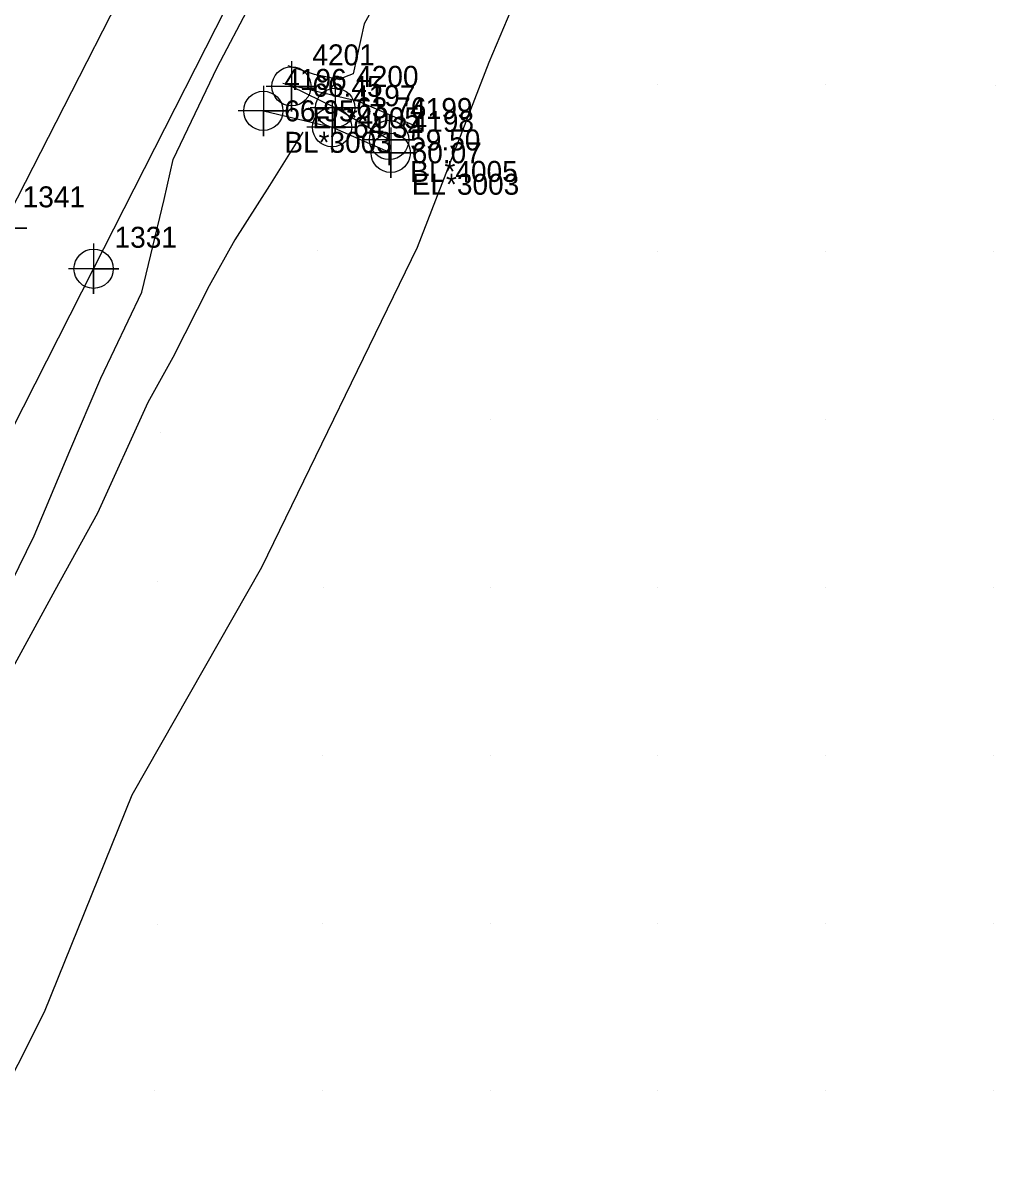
# Model space of a CAD drawing. Extents: x 2062781 to 2066835, y 358981 to 366501.
# Drawn here: x 2065603.9 to 2065719.9, y 364358.2 to 364495.9 of the extents above; entities that cross this region are included whole.
import ezdxf

# ---------------------------------------------------------------- set-up
doc = ezdxf.new("R2010")
doc.units = 0
for name, color, linetype in [('Exist DTM Breakline', 7, 'Continuous'), ('Exist DTM Breakline Cogo Comment', 7, 'Continuous'), ('Exist DTM Breakline Cogo Elevation', 7, 'Continuous'), ('Exist DTM Breakline Cogo Number', 7, 'Continuous'), ('Exist DTM Breakline Cogo Point CELL', 7, 'Continuous'), ('Exist DTM Crownline', 7, 'Continuous'), ('Exist DTM Crownline Cogo Number', 7, 'Continuous'), ('Exist DTM Crownline Cogo Point CELL', 7, 'Continuous'), ('Exist Roads EOP', 7, 'Continuous'), ('Exist Roads EOP Cogo Number', 7, 'Continuous'), ('Exist Roads EOP Cogo Point CELL', 7, 'Continuous'), ('Exist Roads EOP Other', 7, 'Continuous'), ('Exist Roads EOP Other Cogo Comment', 7, 'Continuous'), ('Exist Roads EOP Other Cogo Elevation', 7, 'Continuous'), ('Exist Roads EOP Other Cogo Number', 7, 'Continuous'), ('Exist Roads EOP Other Cogo Point CELL', 7, 'Continuous'), ('PH Exist DTM Breakline', 7, 'Continuous'), ('PH Exist DTM Point', 7, 'Continuous')]:
    doc.layers.add(name, color=color, linetype=linetype)

msp = doc.modelspace()

# ---------------------------------------------------------------- linework, layer by layer
at = {"layer": 'Exist DTM Breakline'}
msp.add_lwpolyline([(2065647.52, 364482), (2065641.08, 364485.83), (2065635.86, 364488.39)], dxfattribs=at)
at = {"layer": 'Exist DTM Breakline Cogo Point CELL'}
for points in [[(2065635.86, 364491.39), (2065635.86, 364485.39), (2065635.86, 364488.39), (2065638.86, 364488.39), (2065632.86, 364488.39)], [(2065635.86, 364491.39), (2065635.86, 364485.39), (2065635.86, 364488.39), (2065638.86, 364488.39), (2065632.86, 364488.39)], [(2065635.86, 364491.39), (2065635.86, 364485.39), (2065635.86, 364488.39), (2065638.86, 364488.39), (2065632.86, 364488.39)], [(2065641.08, 364488.83), (2065641.08, 364482.83), (2065641.08, 364485.83), (2065644.08, 364485.83), (2065638.08, 364485.83)], [(2065641.08, 364488.83), (2065641.08, 364482.83), (2065641.08, 364485.83), (2065644.08, 364485.83), (2065638.08, 364485.83)], [(2065641.08, 364488.83), (2065641.08, 364482.83), (2065641.08, 364485.83), (2065644.08, 364485.83), (2065638.08, 364485.83)], [(2065647.52, 364485), (2065647.52, 364479), (2065647.52, 364482), (2065650.52, 364482), (2065644.52, 364482)], [(2065647.52, 364485), (2065647.52, 364479), (2065647.52, 364482), (2065650.52, 364482), (2065644.52, 364482)], [(2065647.52, 364485), (2065647.52, 364479), (2065647.52, 364482), (2065650.52, 364482), (2065644.52, 364482)]]:
    msp.add_lwpolyline(points, dxfattribs=at)
for centre in [(2065635.86, 364488.39), (2065635.86, 364488.39), (2065635.86, 364488.39), (2065641.08, 364485.83), (2065641.08, 364485.83), (2065641.08, 364485.83), (2065647.52, 364482), (2065647.52, 364482), (2065647.52, 364482)]:
    msp.add_circle(centre, 2.34, dxfattribs=at)
at = {"layer": 'Exist DTM Crownline'}
msp.add_lwpolyline([(2065663.11, 364592.63), (2065644.74, 364557.21), (2065623.47, 364514.84), (2065601.31, 364471.47), (2065579.79, 364428.89), (2065557.2, 364384.54), (2065535.7, 364341.65), (2065514.15, 364298.95), (2065493.03, 364257.52), (2065471.32, 364215.17), (2065450.55, 364174.09), (2065428.52, 364130.25), (2065407.02, 364088.57), (2065385.88, 364046.75), (2065363.58, 364002.72), (2065343.08, 363962.73), (2065320.81, 363918.44), (2065299.48, 363876.52), (2065278.1, 363834.82), (2065257.62, 363794.57), (2065238.32, 363756.62)], dxfattribs=at)
at = {"layer": 'Exist DTM Crownline Cogo Point CELL'}
msp.add_lwpolyline([(2065601.31, 364474.47), (2065601.31, 364468.47), (2065601.31, 364471.47), (2065604.31, 364471.47), (2065598.31, 364471.47)], dxfattribs=at)
msp.add_lwpolyline([(2065601.31, 364474.47), (2065601.31, 364468.47), (2065601.31, 364471.47), (2065604.31, 364471.47), (2065598.31, 364471.47)], dxfattribs=at)
msp.add_lwpolyline([(2065601.31, 364474.47), (2065601.31, 364468.47), (2065601.31, 364471.47), (2065604.31, 364471.47), (2065598.31, 364471.47)], dxfattribs=at)
at = {"layer": 'Exist Roads EOP'}
msp.add_lwpolyline([(2065248.32, 363750.11), (2065267.75, 363788.56), (2065288.45, 363829.35), (2065309.5, 363870.44), (2065331.6, 363913.74), (2065352.94, 363955.98), (2065374.94, 363999.15), (2065396.02, 364040.46), (2065418.07, 364083.89), (2065439.26, 364125.56), (2065460.61, 364167.84), (2065481.48, 364209.3), (2065503.3, 364252.04), (2065524.62, 364293.98), (2065545.82, 364336.04), (2065567.9, 364379.42), (2065589.91, 364422.69), (2065612.27, 364466.65), (2065634.16, 364509.75), (2065655.05, 364552.22), (2065673.02, 364587.91)], dxfattribs=at)
at = {"layer": 'Exist Roads EOP Cogo Point CELL'}
msp.add_lwpolyline([(2065612.27, 364469.65), (2065612.27, 364463.65), (2065612.27, 364466.65), (2065615.27, 364466.65), (2065609.27, 364466.65)], dxfattribs=at)
msp.add_lwpolyline([(2065612.27, 364469.65), (2065612.27, 364463.65), (2065612.27, 364466.65), (2065615.27, 364466.65), (2065609.27, 364466.65)], dxfattribs=at)
msp.add_lwpolyline([(2065612.27, 364469.65), (2065612.27, 364463.65), (2065612.27, 364466.65), (2065615.27, 364466.65), (2065609.27, 364466.65)], dxfattribs=at)
msp.add_circle((2065612.27, 364466.65), 2.34, dxfattribs=at)
msp.add_circle((2065612.27, 364466.65), 2.34, dxfattribs=at)
msp.add_circle((2065612.27, 364466.65), 2.34, dxfattribs=at)
at = {"layer": 'Exist Roads EOP Other'}
for points in [[(2065634.85, 364488.77), (2065643.84, 364486.64), (2065651.51, 364483.29)], [(2065632.51, 364485.47), (2065640.71, 364483.52), (2065647.7, 364480.47)]]:
    msp.add_lwpolyline(points, dxfattribs=at)
at = {"layer": 'Exist Roads EOP Other Cogo Point CELL'}
for points in [[(2065632.51, 364488.47), (2065632.51, 364482.47), (2065632.51, 364485.47), (2065635.51, 364485.47), (2065629.51, 364485.47)], [(2065632.51, 364488.47), (2065632.51, 364482.47), (2065632.51, 364485.47), (2065635.51, 364485.47), (2065629.51, 364485.47)], [(2065632.51, 364488.47), (2065632.51, 364482.47), (2065632.51, 364485.47), (2065635.51, 364485.47), (2065629.51, 364485.47)], [(2065640.71, 364486.52), (2065640.71, 364480.52), (2065640.71, 364483.52), (2065643.71, 364483.52), (2065637.71, 364483.52)], [(2065640.71, 364486.52), (2065640.71, 364480.52), (2065640.71, 364483.52), (2065643.71, 364483.52), (2065637.71, 364483.52)], [(2065640.71, 364486.52), (2065640.71, 364480.52), (2065640.71, 364483.52), (2065643.71, 364483.52), (2065637.71, 364483.52)], [(2065647.7, 364483.47), (2065647.7, 364477.47), (2065647.7, 364480.47), (2065650.7, 364480.47), (2065644.7, 364480.47)], [(2065647.7, 364483.47), (2065647.7, 364477.47), (2065647.7, 364480.47), (2065650.7, 364480.47), (2065644.7, 364480.47)], [(2065647.7, 364483.47), (2065647.7, 364477.47), (2065647.7, 364480.47), (2065650.7, 364480.47), (2065644.7, 364480.47)]]:
    msp.add_lwpolyline(points, dxfattribs=at)
for centre in [(2065632.51, 364485.47), (2065632.51, 364485.47), (2065632.51, 364485.47), (2065640.71, 364483.52), (2065640.71, 364483.52), (2065640.71, 364483.52), (2065647.7, 364480.47), (2065647.7, 364480.47), (2065647.7, 364480.47)]:
    msp.add_circle(centre, 2.34, dxfattribs=at)
at = {"layer": 'PH Exist DTM Breakline'}
for points in [[(2065667.65, 364575.59), (2065671.53, 364573.67), (2065672.89, 364571.75), (2065672.19, 364566.82), (2065670.77, 364562.12), (2065665.92, 364559.76), (2065663.78, 364555.71), (2065662.97, 364548.88), (2065663.45, 364541.61), (2065660.21, 364533.47), (2065656.75, 364525.41), (2065653.13, 364516.67), (2065649.56, 364508.38), (2065647.71, 364502.66), (2065646.12, 364498.76), (2065644.52, 364495.83), (2065643.23, 364489.88), (2065641.46, 364489.2), (2065638.62, 364489.82), (2065635.48, 364490.83)], [(2065606.41, 364378.08), (2065616.85, 364403.93), (2065632.33, 364431.08), (2065650.89, 364469.21), (2065659.42, 364491.29), (2065668.64, 364513), (2065689.3, 364546), (2065704.96, 364572.17)], [(2065584.27, 364396.84), (2065588.75, 364404.67), (2065595.5, 364416.93), (2065600.65, 364425.65), (2065605.18, 364434.82), (2065609.42, 364444.93), (2065613.14, 364453.6), (2065618.01, 364463.87), (2065620.7, 364474.89), (2065621.74, 364479.69), (2065627.02, 364490.65), (2065634.86, 364505.61), (2065639.29, 364515), (2065644.51, 364526.86), (2065647.59, 364532.36), (2065650.8, 364536.5), (2065654.16, 364543.69), (2065657.29, 364552.18), (2065662.52, 364563.44), (2065665.35, 364568.57)], [(2065637.22, 364482.92), (2065633.26, 364476.59), (2065629.12, 364470.1), (2065626.06, 364464.61), (2065621.7, 364456.09), (2065618.74, 364450.71), (2065612.75, 364437.51), (2065607.66, 364428.29), (2065602.86, 364419.57), (2065597.58, 364409.99), (2065592.31, 364399.81), (2065589.34, 364394.03)], [(2065437.63, 364025.3), (2065461.86, 364078.61), (2065486.45, 364131.61), (2065518.5, 364192.64), (2065547.06, 364256.45), (2065578.11, 364321.95), (2065606.41, 364378.08)]]:
    msp.add_lwpolyline(points, dxfattribs=at)
at = {"layer": 'PH Exist DTM Point'}
for p, q in [((2065679.57, 364488.66), (2065679.57, 364488.66)), ((2065699.57, 364488.66), (2065699.57, 364488.66)), ((2065719.87, 364488.49), (2065719.87, 364488.49)), ((2065638.91, 364468.85), (2065638.91, 364468.85)), ((2065679.57, 364468.66), (2065679.57, 364468.66)), ((2065699.57, 364468.66), (2065699.57, 364468.66)), ((2065719.57, 364468.66), (2065719.57, 364468.66)), ((2065659.57, 364448.66), (2065659.57, 364448.66)), ((2065679.57, 364448.66), (2065679.57, 364448.66)), ((2065699.57, 364448.66), (2065699.57, 364448.66)), ((2065719.57, 364448.66), (2065719.57, 364448.66)), ((2065620.3, 364447.17), (2065620.3, 364447.17)), ((2065619.86, 364429.32), (2065619.86, 364429.32)), ((2065639.63, 364428.62), (2065639.63, 364428.62)), ((2065659.55, 364428.62), (2065659.55, 364428.62)), ((2065679.57, 364428.66), (2065679.57, 364428.66)), ((2065699.57, 364428.66), (2065699.57, 364428.66)), ((2065719.57, 364428.66), (2065719.57, 364428.66)), ((2065639.57, 364408.66), (2065639.57, 364408.66)), ((2065659.57, 364408.66), (2065659.57, 364408.66)), ((2065679.57, 364408.66), (2065679.57, 364408.66)), ((2065699.57, 364408.66), (2065699.57, 364408.66)), ((2065719.57, 364408.66), (2065719.57, 364408.66)), ((2065619.88, 364388.48), (2065619.88, 364388.48)), ((2065639.57, 364388.66), (2065639.57, 364388.66)), ((2065659.55, 364388.62), (2065659.55, 364388.62)), ((2065679.57, 364388.66), (2065679.57, 364388.66)), ((2065699.57, 364388.66), (2065699.57, 364388.66)), ((2065719.57, 364388.66), (2065719.57, 364388.66)), ((2065619.57, 364368.66), (2065619.57, 364368.66)), ((2065639.57, 364368.66), (2065639.57, 364368.66)), ((2065659.59, 364368.69), (2065659.59, 364368.69)), ((2065679.57, 364368.66), (2065679.57, 364368.66)), ((2065699.57, 364368.66), (2065699.57, 364368.66)), ((2065719.57, 364368.66), (2065719.57, 364368.66))]:
    msp.add_line(p, q, dxfattribs=at)

# ---------------------------------------------------------------- texts
at = {"layer": 'Exist DTM Breakline Cogo Comment'}
for s, p in [('EL*4005', (2065638.36, 364483.39)), ('EL*4005', (2065638.36, 364483.39)), ('EL*4005', (2065638.36, 364483.39)), ('BL*4005', (2065650.02, 364477)), ('BL*4005', (2065650.02, 364477)), ('BL*4005', (2065650.02, 364477))]:
    msp.add_text(s, height=2.5, dxfattribs=at).set_placement(p)
at = {"layer": 'Exist DTM Breakline Cogo Elevation'}
for s, p in [('66.45', (2065638.36, 364487.14)), ('66.45', (2065638.36, 364487.14)), ('66.45', (2065638.36, 364487.14)), ('63.76', (2065643.58, 364484.58)), ('63.76', (2065643.58, 364484.58)), ('63.76', (2065643.58, 364484.58)), ('59.50', (2065650.02, 364480.75)), ('59.50', (2065650.02, 364480.75)), ('59.50', (2065650.02, 364480.75))]:
    msp.add_text(s, height=2.5, dxfattribs=at).set_placement(p)
at = {"layer": 'Exist DTM Breakline Cogo Number'}
for s, p in [('4201', (2065638.36, 364490.89)), ('4201', (2065638.36, 364490.89)), ('4201', (2065638.36, 364490.89)), ('4200', (2065643.58, 364488.33)), ('4200', (2065643.58, 364488.33)), ('4200', (2065643.58, 364488.33)), ('4199', (2065650.02, 364484.5)), ('4199', (2065650.02, 364484.5)), ('4199', (2065650.02, 364484.5))]:
    msp.add_text(s, height=2.5, dxfattribs=at).set_placement(p)
at = {"layer": 'Exist DTM Crownline Cogo Number'}
msp.add_text('1341', height=2.5, dxfattribs=at).set_placement((2065603.81, 364473.97))
msp.add_text('1341', height=2.5, dxfattribs=at).set_placement((2065603.81, 364473.97))
msp.add_text('1341', height=2.5, dxfattribs=at).set_placement((2065603.81, 364473.97))
at = {"layer": 'Exist Roads EOP Cogo Number'}
msp.add_text('1331', height=2.5, dxfattribs=at).set_placement((2065614.77, 364469.15))
msp.add_text('1331', height=2.5, dxfattribs=at).set_placement((2065614.77, 364469.15))
msp.add_text('1331', height=2.5, dxfattribs=at).set_placement((2065614.77, 364469.15))
at = {"layer": 'Exist Roads EOP Other Cogo Comment'}
for s, p in [('BL*3003', (2065635.01, 364480.47)), ('BL*3003', (2065635.01, 364480.47)), ('BL*3003', (2065635.01, 364480.47)), ('EL*3003', (2065650.2, 364475.47)), ('EL*3003', (2065650.2, 364475.47)), ('EL*3003', (2065650.2, 364475.47))]:
    msp.add_text(s, height=2.5, dxfattribs=at).set_placement(p)
at = {"layer": 'Exist Roads EOP Other Cogo Elevation'}
for s, p in [('66.95', (2065635.01, 364484.22)), ('66.95', (2065635.01, 364484.22)), ('66.95', (2065635.01, 364484.22)), ('64.34', (2065643.21, 364482.27)), ('64.34', (2065643.21, 364482.27)), ('64.34', (2065643.21, 364482.27)), ('60.07', (2065650.2, 364479.22)), ('60.07', (2065650.2, 364479.22)), ('60.07', (2065650.2, 364479.22))]:
    msp.add_text(s, height=2.5, dxfattribs=at).set_placement(p)
at = {"layer": 'Exist Roads EOP Other Cogo Number'}
for s, p in [('4196', (2065635.01, 364487.97)), ('4196', (2065635.01, 364487.97)), ('4196', (2065635.01, 364487.97)), ('4197', (2065643.21, 364486.02)), ('4197', (2065643.21, 364486.02)), ('4197', (2065643.21, 364486.02)), ('4198', (2065650.2, 364482.97)), ('4198', (2065650.2, 364482.97)), ('4198', (2065650.2, 364482.97))]:
    msp.add_text(s, height=2.5, dxfattribs=at).set_placement(p)

doc.saveas('drawing.dxf')
